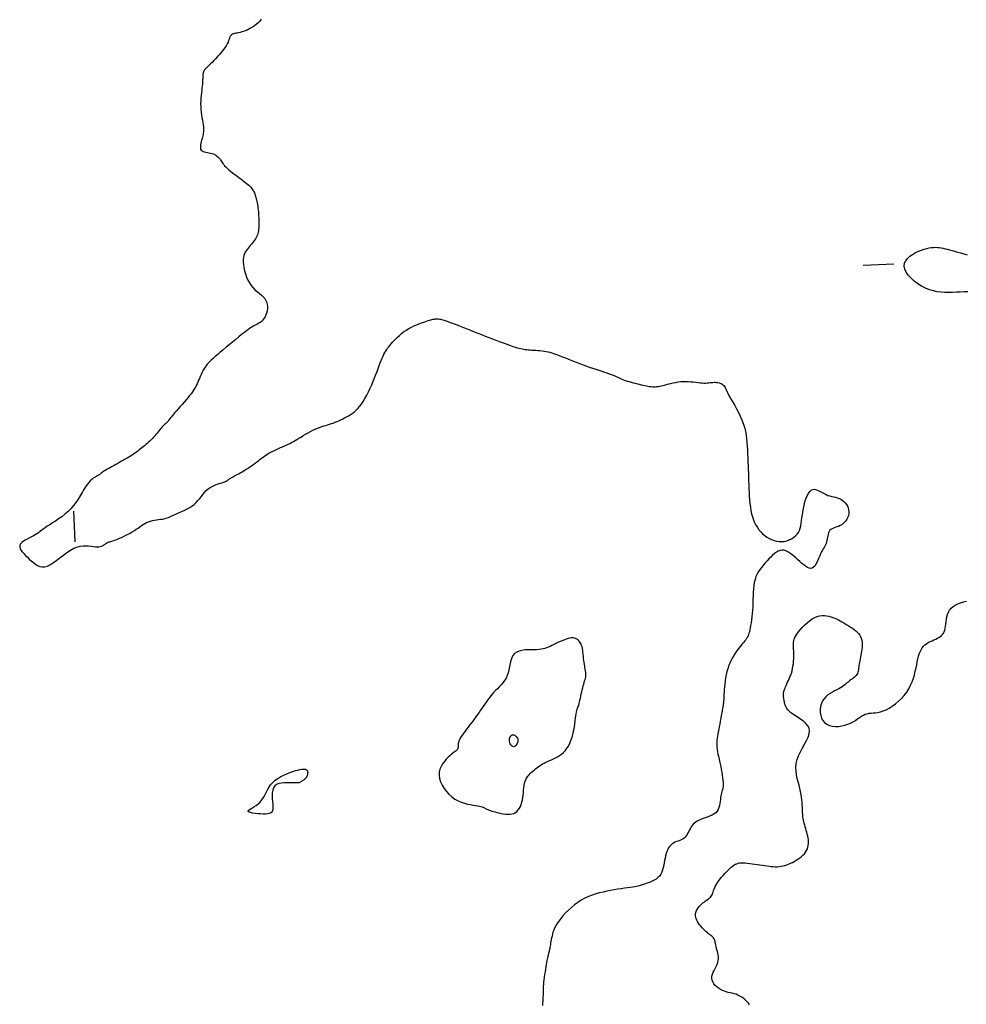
# Model space of a CAD drawing. Header units: millimetres. Extents: x 32690613 to 32693367, y 5343692 to 5344708.
# Tile 849 of 1009: x 32693043 to 32693074, y 5344337 to 5344369. Entities that reach past the tile are written whole.
import ezdxf

# ---------------------------------------------------------------- set-up
doc = ezdxf.new("R2010")
doc.units = ezdxf.units.MM
doc.header["$LTSCALE"] = 20
doc.layers.add('02-DGM_HL_491.50', color=72, linetype='Continuous')
doc.layers.add('02-DGM_HL_492.00', color=82, linetype='Continuous')

msp = doc.modelspace()

# ---------------------------------------------------------------- linework, layer by layer
at = {"layer": '02-DGM_HL_491.50', "elevation": 491.5, "flags": 128}
for points in [[(32693057.002, 5344345.448), (32693056.944, 5344345.395), (32693056.883, 5344345.332), (32693056.823, 5344345.262), (32693056.767, 5344345.184), (32693056.719, 5344345.099), (32693056.681, 5344345.008), (32693056.657, 5344344.911), (32693056.651, 5344344.809), (32693056.666, 5344344.703), (32693056.699, 5344344.595), (32693056.748, 5344344.488), (32693056.812, 5344344.383), (32693056.888, 5344344.283), (32693056.974, 5344344.19), (32693057.068, 5344344.107), (32693057.167, 5344344.036), (32693057.269, 5344343.978), (32693057.373, 5344343.933), (32693057.476, 5344343.899), (32693057.576, 5344343.873), (32693057.671, 5344343.854), (32693057.759, 5344343.84), (32693057.839, 5344343.829), (32693057.908, 5344343.819), (32693057.965, 5344343.809), (32693058.011, 5344343.797), (32693058.049, 5344343.786), (32693058.08, 5344343.773), (32693058.106, 5344343.76), (32693058.131, 5344343.747), (32693058.154, 5344343.733), (32693058.18, 5344343.72), (32693058.209, 5344343.705), (32693058.242, 5344343.691), (32693058.279, 5344343.676), (32693058.321, 5344343.661), (32693058.367, 5344343.646), (32693058.417, 5344343.63), (32693058.473, 5344343.615), (32693058.533, 5344343.598), (32693058.599, 5344343.582), (32693058.668, 5344343.567), (32693058.74, 5344343.554), (32693058.813, 5344343.545), (32693058.885, 5344343.54), (32693058.954, 5344343.542), (32693059.021, 5344343.552), (32693059.083, 5344343.57), (32693059.138, 5344343.598), (32693059.188, 5344343.635), (32693059.231, 5344343.681), (32693059.269, 5344343.734), (32693059.301, 5344343.794), (32693059.328, 5344343.86), (32693059.35, 5344343.931), (32693059.367, 5344344.006), (32693059.38, 5344344.084), (32693059.39, 5344344.164), (32693059.397, 5344344.244), (32693059.405, 5344344.324), (32693059.413, 5344344.403), (32693059.423, 5344344.479), (32693059.436, 5344344.55), (32693059.455, 5344344.617), (32693059.479, 5344344.677), (32693059.509, 5344344.732), (32693059.543, 5344344.781), (32693059.581, 5344344.827), (32693059.621, 5344344.868), (32693059.663, 5344344.907), (32693059.707, 5344344.944), (32693059.75, 5344344.98), (32693059.793, 5344345.015), (32693059.836, 5344345.049), (32693059.88, 5344345.082), (32693059.924, 5344345.115), (32693059.971, 5344345.146), (32693060.019, 5344345.177), (32693060.071, 5344345.206), (32693060.126, 5344345.234), (32693060.186, 5344345.261), (32693060.248, 5344345.287), (32693060.313, 5344345.314), (32693060.379, 5344345.343), (32693060.446, 5344345.374), (32693060.512, 5344345.41), (32693060.577, 5344345.45), (32693060.639, 5344345.496), (32693060.698, 5344345.549), (32693060.753, 5344345.608), (32693060.804, 5344345.674), (32693060.852, 5344345.745), (32693060.895, 5344345.823), (32693060.934, 5344345.906), (32693060.968, 5344345.994), (32693060.998, 5344346.087), (32693061.022, 5344346.184), (32693061.043, 5344346.284), (32693061.059, 5344346.384), (32693061.073, 5344346.483), (32693061.085, 5344346.577), (32693061.095, 5344346.665), (32693061.105, 5344346.744), (32693061.115, 5344346.813), (32693061.125, 5344346.87), (32693061.136, 5344346.917), (32693061.148, 5344346.957), (32693061.16, 5344346.992), (32693061.173, 5344347.025), (32693061.186, 5344347.059), (32693061.199, 5344347.097), (32693061.212, 5344347.141), (32693061.226, 5344347.193), (32693061.239, 5344347.252), (32693061.253, 5344347.317), (32693061.267, 5344347.385), (32693061.281, 5344347.456), (32693061.296, 5344347.526), (32693061.311, 5344347.595), (32693061.327, 5344347.661), (32693061.344, 5344347.721), (32693061.36, 5344347.778), (32693061.376, 5344347.83), (32693061.391, 5344347.88), (32693061.405, 5344347.927), (32693061.416, 5344347.974), (32693061.424, 5344348.019), (32693061.428, 5344348.065), (32693061.428, 5344348.111), (32693061.425, 5344348.159), (32693061.419, 5344348.208), (32693061.411, 5344348.259), (32693061.402, 5344348.312), (32693061.392, 5344348.367), (32693061.382, 5344348.424), (32693061.373, 5344348.485), (32693061.365, 5344348.549), (32693061.357, 5344348.614), (32693061.351, 5344348.681), (32693061.344, 5344348.747), (32693061.337, 5344348.812), (32693061.328, 5344348.874), (32693061.319, 5344348.933), (32693061.307, 5344348.987), (32693061.292, 5344349.035), (32693061.276, 5344349.077), (32693061.257, 5344349.114), (32693061.236, 5344349.147), (32693061.214, 5344349.175), (32693061.191, 5344349.2), (32693061.166, 5344349.221), (32693061.141, 5344349.239), (32693061.115, 5344349.255), (32693061.088, 5344349.267), (32693061.058, 5344349.277), (32693061.025, 5344349.282), (32693060.989, 5344349.284), (32693060.949, 5344349.281), (32693060.903, 5344349.273), (32693060.851, 5344349.26), (32693060.793, 5344349.241), (32693060.73, 5344349.217), (32693060.663, 5344349.19), (32693060.593, 5344349.16), (32693060.523, 5344349.129), (32693060.454, 5344349.097), (32693060.386, 5344349.065), (32693060.323, 5344349.035), (32693060.263, 5344349.007), (32693060.207, 5344348.982), (32693060.153, 5344348.959), (32693060.097, 5344348.94), (32693060.039, 5344348.924), (32693059.976, 5344348.911), (32693059.906, 5344348.902), (32693059.828, 5344348.897), (32693059.74, 5344348.895), (32693059.644, 5344348.895), (32693059.545, 5344348.893), (32693059.446, 5344348.888), (32693059.349, 5344348.876), (32693059.258, 5344348.854), (32693059.178, 5344348.821), (32693059.11, 5344348.773), (32693059.057, 5344348.709), (32693059.017, 5344348.631), (32693058.987, 5344348.543), (32693058.964, 5344348.446), (32693058.944, 5344348.346), (32693058.924, 5344348.245), (32693058.901, 5344348.147), (32693058.871, 5344348.054), (32693058.832, 5344347.969), (32693058.785, 5344347.892), (32693058.732, 5344347.821), (32693058.674, 5344347.754), (32693058.613, 5344347.691), (32693058.55, 5344347.628), (32693058.487, 5344347.566), (32693058.425, 5344347.503), (32693058.367, 5344347.436), (32693058.311, 5344347.368), (32693058.258, 5344347.297), (32693058.206, 5344347.224), (32693058.155, 5344347.151), (32693058.105, 5344347.076), (32693058.055, 5344347.002), (32693058.005, 5344346.928), (32693057.954, 5344346.855), (32693057.902, 5344346.783), (32693057.85, 5344346.711), (32693057.798, 5344346.641), (32693057.746, 5344346.572), (32693057.695, 5344346.504), (32693057.644, 5344346.438), (32693057.594, 5344346.372), (32693057.545, 5344346.309), (32693057.498, 5344346.247), (32693057.453, 5344346.187), (32693057.412, 5344346.129), (32693057.375, 5344346.073), (32693057.343, 5344346.021), (32693057.317, 5344345.971), (32693057.296, 5344345.925), (32693057.283, 5344345.882), (32693057.275, 5344345.842), (32693057.271, 5344345.806), (32693057.27, 5344345.772), (32693057.269, 5344345.742), (32693057.268, 5344345.714), (32693057.264, 5344345.689), (32693057.257, 5344345.667), (32693057.245, 5344345.647), (32693057.227, 5344345.627), (32693057.204, 5344345.607), (32693057.175, 5344345.585), (32693057.141, 5344345.56), (32693057.1, 5344345.53), (32693057.054, 5344345.493)], [(32693059.22, 5344345.952), (32693059.218, 5344345.915), (32693059.209, 5344345.878), (32693059.194, 5344345.842), (32693059.175, 5344345.809), (32693059.153, 5344345.781), (32693059.128, 5344345.759), (32693059.102, 5344345.744), (32693059.075, 5344345.738), (32693059.05, 5344345.742), (32693059.026, 5344345.755), (32693059.004, 5344345.775), (32693058.984, 5344345.802), (32693058.968, 5344345.833), (32693058.955, 5344345.868), (32693058.946, 5344345.904), (32693058.942, 5344345.941), (32693058.943, 5344345.977), (32693058.949, 5344346.011), (32693058.96, 5344346.042), (32693058.974, 5344346.069), (32693058.991, 5344346.092), (32693059.012, 5344346.11), (32693059.035, 5344346.122), (32693059.06, 5344346.126), (32693059.087, 5344346.124), (32693059.114, 5344346.114), (32693059.14, 5344346.098), (32693059.165, 5344346.077), (32693059.186, 5344346.051), (32693059.203, 5344346.021), (32693059.215, 5344345.987)], [(32693051.242, 5344343.796), (32693051.242, 5344343.731), (32693051.235, 5344343.678), (32693051.221, 5344343.636), (32693051.198, 5344343.603), (32693051.165, 5344343.579), (32693051.122, 5344343.563), (32693051.068, 5344343.553), (32693051.002, 5344343.548), (32693050.923, 5344343.547), (32693050.837, 5344343.55), (32693050.747, 5344343.556), (32693050.66, 5344343.566), (32693050.58, 5344343.578), (32693050.513, 5344343.593), (32693050.464, 5344343.611), (32693050.437, 5344343.631), (32693050.437, 5344343.653), (32693050.46, 5344343.678), (32693050.502, 5344343.706), (32693050.558, 5344343.74), (32693050.623, 5344343.778), (32693050.692, 5344343.824), (32693050.761, 5344343.876), (32693050.825, 5344343.937), (32693050.881, 5344344.006), (32693050.93, 5344344.082), (32693050.974, 5344344.163), (32693051.018, 5344344.247), (32693051.062, 5344344.332), (32693051.112, 5344344.417), (32693051.168, 5344344.498), (32693051.234, 5344344.575), (32693051.312, 5344344.646), (32693051.4, 5344344.709), (32693051.495, 5344344.766), (32693051.594, 5344344.817), (32693051.695, 5344344.862), (32693051.794, 5344344.9), (32693051.888, 5344344.933), (32693051.975, 5344344.96), (32693052.053, 5344344.981), (32693052.12, 5344344.997), (32693052.179, 5344345.007), (32693052.229, 5344345.012), (32693052.27, 5344345.011), (32693052.304, 5344345.004), (32693052.33, 5344344.992), (32693052.35, 5344344.975), (32693052.363, 5344344.952), (32693052.371, 5344344.925), (32693052.373, 5344344.895), (32693052.371, 5344344.863), (32693052.365, 5344344.83), (32693052.355, 5344344.798), (32693052.343, 5344344.768), (32693052.328, 5344344.741), (32693052.311, 5344344.718), (32693052.293, 5344344.698), (32693052.274, 5344344.681), (32693052.255, 5344344.666), (32693052.236, 5344344.654), (32693052.217, 5344344.642), (32693052.199, 5344344.631), (32693052.183, 5344344.621), (32693052.169, 5344344.609), (32693052.154, 5344344.598), (32693052.137, 5344344.587), (32693052.116, 5344344.578), (32693052.088, 5344344.569), (32693052.052, 5344344.563), (32693052.005, 5344344.56), (32693051.946, 5344344.559), (32693051.873, 5344344.562), (32693051.789, 5344344.566), (32693051.699, 5344344.568), (32693051.606, 5344344.566), (32693051.516, 5344344.556), (32693051.432, 5344344.538), (32693051.359, 5344344.507), (32693051.3, 5344344.461), (32693051.259, 5344344.399), (32693051.234, 5344344.323), (32693051.221, 5344344.237), (32693051.218, 5344344.146), (32693051.222, 5344344.052), (32693051.229, 5344343.96), (32693051.237, 5344343.873)]]:
    msp.add_lwpolyline(points, close=True, dxfattribs=at)
at = {"layer": '02-DGM_HL_492.00', "elevation": 492, "flags": 128}
for points in [[(32693050.863, 5344369.418), (32693050.813, 5344369.358), (32693050.758, 5344369.302), (32693050.699, 5344369.251), (32693050.639, 5344369.204), (32693050.578, 5344369.163), (32693050.517, 5344369.126), (32693050.457, 5344369.094), (32693050.398, 5344369.066), (32693050.339, 5344369.042), (32693050.282, 5344369.022), (32693050.227, 5344369.005), (32693050.175, 5344368.991), (32693050.124, 5344368.98), (32693050.077, 5344368.971), (32693050.033, 5344368.962), (32693049.992, 5344368.953), (32693049.955, 5344368.943), (32693049.923, 5344368.931), (32693049.895, 5344368.915), (32693049.873, 5344368.896), (32693049.855, 5344368.872), (32693049.841, 5344368.843), (32693049.828, 5344368.808), (32693049.815, 5344368.769), (32693049.799, 5344368.724), (32693049.78, 5344368.674), (32693049.753, 5344368.618), (32693049.719, 5344368.557), (32693049.675, 5344368.49), (32693049.623, 5344368.42), (32693049.565, 5344368.347), (32693049.503, 5344368.274), (32693049.44, 5344368.203), (32693049.377, 5344368.135), (32693049.317, 5344368.072), (32693049.262, 5344368.016), (32693049.213, 5344367.968), (32693049.171, 5344367.928), (32693049.134, 5344367.893), (32693049.103, 5344367.864), (32693049.076, 5344367.838), (32693049.054, 5344367.816), (32693049.035, 5344367.794), (32693049.018, 5344367.773), (32693049.005, 5344367.751), (32693048.993, 5344367.728), (32693048.984, 5344367.705), (32693048.976, 5344367.68), (32693048.97, 5344367.655), (32693048.965, 5344367.628), (32693048.962, 5344367.601), (32693048.96, 5344367.573), (32693048.958, 5344367.545), (32693048.957, 5344367.514), (32693048.956, 5344367.481), (32693048.954, 5344367.445), (32693048.952, 5344367.404), (32693048.949, 5344367.358), (32693048.945, 5344367.306), (32693048.939, 5344367.247), (32693048.931, 5344367.181), (32693048.922, 5344367.107), (32693048.913, 5344367.028), (32693048.904, 5344366.944), (32693048.896, 5344366.856), (32693048.891, 5344366.765), (32693048.889, 5344366.672), (32693048.89, 5344366.578), (32693048.896, 5344366.485), (32693048.905, 5344366.393), (32693048.917, 5344366.302), (32693048.931, 5344366.215), (32693048.944, 5344366.132), (32693048.957, 5344366.053), (32693048.969, 5344365.98), (32693048.977, 5344365.915), (32693048.982, 5344365.856), (32693048.983, 5344365.803), (32693048.981, 5344365.756), (32693048.976, 5344365.711), (32693048.968, 5344365.669), (32693048.958, 5344365.626), (32693048.947, 5344365.583), (32693048.933, 5344365.538), (32693048.919, 5344365.488), (32693048.905, 5344365.437), (32693048.893, 5344365.384), (32693048.884, 5344365.332), (32693048.88, 5344365.283), (32693048.881, 5344365.236), (32693048.889, 5344365.195), (32693048.906, 5344365.161), (32693048.933, 5344365.135), (32693048.968, 5344365.115), (32693049.01, 5344365.1), (32693049.057, 5344365.089), (32693049.107, 5344365.08), (32693049.158, 5344365.071), (32693049.209, 5344365.062), (32693049.258, 5344365.05), (32693049.304, 5344365.034), (32693049.346, 5344365.015), (32693049.384, 5344364.992), (32693049.42, 5344364.968), (32693049.452, 5344364.941), (32693049.481, 5344364.912), (32693049.507, 5344364.882), (32693049.53, 5344364.852), (32693049.551, 5344364.821), (32693049.571, 5344364.79), (32693049.591, 5344364.758), (32693049.613, 5344364.725), (32693049.639, 5344364.69), (32693049.669, 5344364.652), (32693049.705, 5344364.612), (32693049.75, 5344364.569), (32693049.803, 5344364.522), (32693049.863, 5344364.473), (32693049.928, 5344364.422), (32693049.997, 5344364.37), (32693050.067, 5344364.318), (32693050.137, 5344364.267), (32693050.204, 5344364.218), (32693050.266, 5344364.172), (32693050.321, 5344364.129), (32693050.371, 5344364.089), (32693050.415, 5344364.052), (32693050.454, 5344364.018), (32693050.488, 5344363.985), (32693050.518, 5344363.953), (32693050.545, 5344363.922), (32693050.568, 5344363.892), (32693050.589, 5344363.861), (32693050.608, 5344363.83), (32693050.624, 5344363.799), (32693050.639, 5344363.766), (32693050.652, 5344363.733), (32693050.665, 5344363.697), (32693050.676, 5344363.66), (32693050.687, 5344363.621), (32693050.698, 5344363.58), (32693050.709, 5344363.536), (32693050.719, 5344363.489), (32693050.729, 5344363.44), (32693050.738, 5344363.389), (32693050.747, 5344363.334), (32693050.755, 5344363.276), (32693050.762, 5344363.215), (32693050.768, 5344363.152), (32693050.773, 5344363.086), (32693050.777, 5344363.018), (32693050.78, 5344362.951), (32693050.782, 5344362.883), (32693050.783, 5344362.818), (32693050.783, 5344362.754), (32693050.782, 5344362.694), (32693050.779, 5344362.637), (32693050.775, 5344362.584), (32693050.769, 5344362.534), (32693050.761, 5344362.487), (32693050.75, 5344362.442), (32693050.736, 5344362.398), (32693050.718, 5344362.355), (32693050.697, 5344362.312), (32693050.672, 5344362.27), (32693050.643, 5344362.227), (32693050.611, 5344362.184), (32693050.577, 5344362.141), (32693050.542, 5344362.098), (32693050.506, 5344362.055), (32693050.47, 5344362.011), (32693050.435, 5344361.968), (32693050.401, 5344361.925), (32693050.369, 5344361.881), (32693050.34, 5344361.834), (32693050.315, 5344361.783), (32693050.295, 5344361.727), (32693050.281, 5344361.665), (32693050.273, 5344361.596), (32693050.272, 5344361.517), (32693050.279, 5344361.429), (32693050.295, 5344361.334), (32693050.318, 5344361.234), (32693050.348, 5344361.131), (32693050.385, 5344361.029), (32693050.43, 5344360.929), (32693050.481, 5344360.835), (32693050.538, 5344360.749), (32693050.601, 5344360.673), (32693050.668, 5344360.606), (32693050.737, 5344360.545), (32693050.804, 5344360.489), (32693050.868, 5344360.435), (32693050.926, 5344360.381), (32693050.976, 5344360.326), (32693051.016, 5344360.268), (32693051.043, 5344360.204), (32693051.059, 5344360.136), (32693051.065, 5344360.066), (32693051.062, 5344359.995), (32693051.05, 5344359.924), (32693051.033, 5344359.857), (32693051.01, 5344359.793), (32693050.984, 5344359.736), (32693050.954, 5344359.685), (32693050.923, 5344359.641), (32693050.89, 5344359.604), (32693050.856, 5344359.572), (32693050.821, 5344359.545), (32693050.788, 5344359.522), (32693050.754, 5344359.503), (32693050.723, 5344359.486), (32693050.693, 5344359.472), (32693050.663, 5344359.458), (32693050.632, 5344359.443), (32693050.597, 5344359.425), (32693050.558, 5344359.402), (32693050.511, 5344359.372), (32693050.455, 5344359.334), (32693050.39, 5344359.286), (32693050.312, 5344359.227), (32693050.224, 5344359.157), (32693050.129, 5344359.08), (32693050.029, 5344358.998), (32693049.925, 5344358.912), (32693049.821, 5344358.826), (32693049.719, 5344358.741), (32693049.621, 5344358.659), (32693049.529, 5344358.583), (32693049.444, 5344358.511), (32693049.364, 5344358.443), (32693049.291, 5344358.378), (32693049.223, 5344358.314), (32693049.162, 5344358.252), (32693049.106, 5344358.189), (32693049.056, 5344358.126), (32693049.011, 5344358.061), (32693048.971, 5344357.994), (32693048.935, 5344357.927), (32693048.902, 5344357.86), (32693048.873, 5344357.794), (32693048.846, 5344357.729), (32693048.82, 5344357.667), (32693048.795, 5344357.607), (32693048.77, 5344357.552), (32693048.745, 5344357.498), (32693048.718, 5344357.446), (32693048.689, 5344357.395), (32693048.657, 5344357.342), (32693048.62, 5344357.288), (32693048.578, 5344357.23), (32693048.529, 5344357.168), (32693048.474, 5344357.101), (32693048.414, 5344357.03), (32693048.351, 5344356.957), (32693048.286, 5344356.883), (32693048.222, 5344356.811), (32693048.16, 5344356.741), (32693048.102, 5344356.675), (32693048.051, 5344356.616), (32693048.007, 5344356.563), (32693047.969, 5344356.518), (32693047.938, 5344356.478), (32693047.911, 5344356.443), (32693047.888, 5344356.413), (32693047.867, 5344356.386), (32693047.847, 5344356.362), (32693047.828, 5344356.34), (32693047.807, 5344356.319), (32693047.786, 5344356.298), (32693047.763, 5344356.277), (32693047.739, 5344356.255), (32693047.714, 5344356.232), (32693047.688, 5344356.206), (32693047.661, 5344356.178), (32693047.632, 5344356.147), (32693047.602, 5344356.111), (32693047.571, 5344356.073), (32693047.539, 5344356.032), (32693047.506, 5344355.989), (32693047.471, 5344355.945), (32693047.435, 5344355.9), (32693047.397, 5344355.856), (32693047.358, 5344355.812), (32693047.317, 5344355.769), (32693047.275, 5344355.728), (32693047.232, 5344355.688), (32693047.188, 5344355.649), (32693047.144, 5344355.611), (32693047.1, 5344355.574), (32693047.056, 5344355.538), (32693047.012, 5344355.502), (32693046.969, 5344355.468), (32693046.927, 5344355.433), (32693046.884, 5344355.399), (32693046.84, 5344355.365), (32693046.796, 5344355.332), (32693046.751, 5344355.299), (32693046.703, 5344355.266), (32693046.654, 5344355.232), (32693046.601, 5344355.199), (32693046.547, 5344355.166), (32693046.491, 5344355.132), (32693046.433, 5344355.099), (32693046.374, 5344355.065), (32693046.313, 5344355.031), (32693046.253, 5344354.998), (32693046.191, 5344354.964), (32693046.13, 5344354.93), (32693046.07, 5344354.897), (32693046.011, 5344354.864), (32693045.954, 5344354.832), (32693045.9, 5344354.801), (32693045.85, 5344354.772), (32693045.804, 5344354.744), (32693045.763, 5344354.718), (32693045.728, 5344354.694), (32693045.697, 5344354.672), (32693045.669, 5344354.652), (32693045.644, 5344354.633), (32693045.62, 5344354.614), (32693045.595, 5344354.597), (32693045.569, 5344354.58), (32693045.54, 5344354.563), (32693045.507, 5344354.546), (32693045.471, 5344354.527), (32693045.432, 5344354.504), (32693045.39, 5344354.477), (32693045.344, 5344354.442), (32693045.297, 5344354.398), (32693045.248, 5344354.345), (32693045.197, 5344354.279), (32693045.144, 5344354.2), (32693045.089, 5344354.11), (32693045.031, 5344354.012), (32693044.969, 5344353.908), (32693044.902, 5344353.8), (32693044.83, 5344353.693), (32693044.751, 5344353.587), (32693044.665, 5344353.487), (32693044.571, 5344353.393), (32693044.472, 5344353.306), (32693044.369, 5344353.227), (32693044.266, 5344353.153), (32693044.164, 5344353.086), (32693044.067, 5344353.024), (32693043.976, 5344352.967), (32693043.895, 5344352.915), (32693043.824, 5344352.867), (32693043.762, 5344352.823), (32693043.707, 5344352.782), (32693043.656, 5344352.744), (32693043.608, 5344352.707), (32693043.558, 5344352.673), (32693043.506, 5344352.639), (32693043.448, 5344352.605), (32693043.384, 5344352.571), (32693043.315, 5344352.537), (32693043.245, 5344352.501), (32693043.177, 5344352.464), (32693043.116, 5344352.426), (32693043.064, 5344352.385), (32693043.025, 5344352.342), (32693043.001, 5344352.296), (32693042.997, 5344352.247), (32693043.01, 5344352.195), (32693043.038, 5344352.141), (32693043.077, 5344352.085), (32693043.127, 5344352.027), (32693043.184, 5344351.969), (32693043.246, 5344351.909), (32693043.311, 5344351.849), (32693043.376, 5344351.79), (32693043.442, 5344351.733), (32693043.509, 5344351.683), (32693043.58, 5344351.641), (32693043.653, 5344351.611), (32693043.731, 5344351.596), (32693043.814, 5344351.599), (32693043.903, 5344351.622), (32693043.999, 5344351.668), (32693044.1, 5344351.732), (32693044.206, 5344351.809), (32693044.315, 5344351.894), (32693044.426, 5344351.98), (32693044.537, 5344352.063), (32693044.648, 5344352.138), (32693044.757, 5344352.198), (32693044.862, 5344352.239), (32693044.964, 5344352.265), (32693045.062, 5344352.277), (32693045.155, 5344352.279), (32693045.242, 5344352.274), (32693045.323, 5344352.265), (32693045.397, 5344352.255), (32693045.464, 5344352.248), (32693045.522, 5344352.247), (32693045.574, 5344352.25), (32693045.618, 5344352.257), (32693045.657, 5344352.267), (32693045.69, 5344352.279), (32693045.718, 5344352.293), (32693045.741, 5344352.307), (32693045.761, 5344352.321), (32693045.778, 5344352.333), (32693045.793, 5344352.344), (32693045.807, 5344352.355), (32693045.82, 5344352.364), (32693045.833, 5344352.373), (32693045.847, 5344352.381), (32693045.863, 5344352.389), (32693045.882, 5344352.396), (32693045.904, 5344352.404), (32693045.931, 5344352.413), (32693045.961, 5344352.422), (32693045.996, 5344352.433), (32693046.035, 5344352.446), (32693046.08, 5344352.461), (32693046.13, 5344352.479), (32693046.185, 5344352.501), (32693046.246, 5344352.526), (32693046.312, 5344352.555), (32693046.381, 5344352.587), (32693046.452, 5344352.621), (32693046.524, 5344352.658), (32693046.595, 5344352.696), (32693046.664, 5344352.736), (32693046.73, 5344352.776), (32693046.792, 5344352.818), (32693046.851, 5344352.859), (32693046.907, 5344352.899), (32693046.962, 5344352.937), (32693047.017, 5344352.974), (32693047.072, 5344353.007), (32693047.13, 5344353.037), (32693047.19, 5344353.062), (32693047.253, 5344353.083), (32693047.319, 5344353.099), (32693047.386, 5344353.113), (32693047.453, 5344353.124), (32693047.52, 5344353.133), (32693047.584, 5344353.142), (32693047.644, 5344353.151), (32693047.7, 5344353.161), (32693047.75, 5344353.174), (32693047.796, 5344353.188), (32693047.84, 5344353.204), (32693047.883, 5344353.222), (32693047.927, 5344353.242), (32693047.974, 5344353.264), (32693048.025, 5344353.288), (32693048.083, 5344353.314), (32693048.148, 5344353.341), (32693048.219, 5344353.371), (32693048.296, 5344353.403), (32693048.374, 5344353.439), (32693048.454, 5344353.479), (32693048.532, 5344353.524), (32693048.607, 5344353.573), (32693048.678, 5344353.628), (32693048.743, 5344353.688), (32693048.802, 5344353.753), (32693048.858, 5344353.82), (32693048.912, 5344353.888), (32693048.964, 5344353.955), (32693049.017, 5344354.019), (32693049.072, 5344354.079), (32693049.131, 5344354.132), (32693049.194, 5344354.177), (32693049.26, 5344354.215), (32693049.327, 5344354.247), (32693049.395, 5344354.274), (32693049.46, 5344354.297), (32693049.523, 5344354.317), (32693049.58, 5344354.334), (32693049.632, 5344354.351), (32693049.675, 5344354.367), (32693049.712, 5344354.384), (32693049.744, 5344354.4), (32693049.771, 5344354.416), (32693049.796, 5344354.433), (32693049.819, 5344354.449), (32693049.843, 5344354.466), (32693049.868, 5344354.482), (32693049.895, 5344354.499), (32693049.926, 5344354.516), (32693049.96, 5344354.535), (32693049.996, 5344354.554), (32693050.037, 5344354.575), (32693050.081, 5344354.599), (32693050.128, 5344354.625), (32693050.18, 5344354.654), (32693050.235, 5344354.687), (32693050.294, 5344354.722), (32693050.354, 5344354.76), (32693050.417, 5344354.799), (32693050.479, 5344354.84), (32693050.541, 5344354.882), (32693050.602, 5344354.925), (32693050.66, 5344354.967), (32693050.715, 5344355.009), (32693050.769, 5344355.05), (32693050.82, 5344355.09), (32693050.872, 5344355.13), (32693050.924, 5344355.169), (32693050.977, 5344355.207), (32693051.033, 5344355.245), (32693051.092, 5344355.281), (32693051.155, 5344355.317), (32693051.221, 5344355.352), (32693051.289, 5344355.386), (32693051.358, 5344355.418), (32693051.426, 5344355.449), (32693051.492, 5344355.479), (32693051.556, 5344355.506), (32693051.615, 5344355.532), (32693051.669, 5344355.556), (32693051.719, 5344355.579), (32693051.767, 5344355.602), (32693051.814, 5344355.625), (32693051.862, 5344355.65), (32693051.911, 5344355.677), (32693051.965, 5344355.707), (32693052.023, 5344355.741), (32693052.087, 5344355.779), (32693052.156, 5344355.821), (32693052.23, 5344355.866), (32693052.306, 5344355.911), (32693052.385, 5344355.956), (32693052.463, 5344356), (32693052.541, 5344356.04), (32693052.617, 5344356.077), (32693052.69, 5344356.109), (32693052.761, 5344356.136), (32693052.829, 5344356.159), (32693052.895, 5344356.181), (32693052.959, 5344356.2), (32693053.022, 5344356.218), (32693053.084, 5344356.237), (32693053.146, 5344356.256), (32693053.208, 5344356.277), (32693053.27, 5344356.3), (32693053.331, 5344356.324), (32693053.393, 5344356.351), (32693053.454, 5344356.379), (32693053.516, 5344356.408), (32693053.577, 5344356.44), (32693053.638, 5344356.473), (32693053.699, 5344356.507), (32693053.76, 5344356.545), (32693053.821, 5344356.586), (32693053.882, 5344356.632), (32693053.943, 5344356.685), (32693054.003, 5344356.745), (32693054.063, 5344356.813), (32693054.122, 5344356.892), (32693054.181, 5344356.981), (32693054.239, 5344357.078), (32693054.296, 5344357.183), (32693054.352, 5344357.293), (32693054.406, 5344357.407), (32693054.457, 5344357.521), (32693054.506, 5344357.635), (32693054.551, 5344357.747), (32693054.594, 5344357.855), (32693054.633, 5344357.957), (32693054.67, 5344358.055), (32693054.704, 5344358.147), (32693054.737, 5344358.234), (32693054.768, 5344358.314), (32693054.798, 5344358.388), (32693054.827, 5344358.455), (32693054.855, 5344358.516), (32693054.884, 5344358.57), (32693054.914, 5344358.62), (32693054.945, 5344358.668), (32693054.977, 5344358.713), (32693055.012, 5344358.758), (32693055.05, 5344358.804), (32693055.092, 5344358.852), (32693055.137, 5344358.904), (32693055.187, 5344358.959), (32693055.241, 5344359.015), (32693055.299, 5344359.072), (32693055.361, 5344359.13), (32693055.427, 5344359.186), (32693055.497, 5344359.24), (32693055.571, 5344359.292), (32693055.649, 5344359.34), (32693055.73, 5344359.384), (32693055.812, 5344359.425), (32693055.893, 5344359.462), (32693055.973, 5344359.495), (32693056.049, 5344359.525), (32693056.12, 5344359.552), (32693056.186, 5344359.574), (32693056.244, 5344359.594), (32693056.295, 5344359.61), (32693056.34, 5344359.624), (32693056.38, 5344359.635), (32693056.416, 5344359.644), (32693056.449, 5344359.652), (32693056.479, 5344359.657), (32693056.508, 5344359.662), (32693056.535, 5344359.666), (32693056.564, 5344359.668), (32693056.594, 5344359.669), (32693056.627, 5344359.667), (32693056.665, 5344359.662), (32693056.708, 5344359.653), (32693056.759, 5344359.64), (32693056.818, 5344359.623), (32693056.886, 5344359.601), (32693056.962, 5344359.574), (32693057.047, 5344359.543), (32693057.139, 5344359.508), (32693057.237, 5344359.47), (32693057.341, 5344359.429), (32693057.45, 5344359.386), (32693057.563, 5344359.341), (32693057.678, 5344359.295), (32693057.796, 5344359.248), (32693057.916, 5344359.201), (32693058.035, 5344359.153), (32693058.154, 5344359.107), (32693058.271, 5344359.061), (32693058.386, 5344359.016), (32693058.497, 5344358.974), (32693058.603, 5344358.934), (32693058.705, 5344358.896), (32693058.801, 5344358.861), (32693058.892, 5344358.828), (32693058.978, 5344358.799), (32693059.057, 5344358.772), (32693059.131, 5344358.749), (32693059.197, 5344358.729), (32693059.257, 5344358.712), (32693059.312, 5344358.698), (32693059.363, 5344358.687), (32693059.412, 5344358.678), (32693059.459, 5344358.671), (32693059.508, 5344358.666), (32693059.558, 5344358.661), (32693059.612, 5344358.657), (32693059.671, 5344358.653), (32693059.734, 5344358.649), (32693059.8, 5344358.644), (32693059.868, 5344358.639), (32693059.937, 5344358.633), (32693060.005, 5344358.626), (32693060.072, 5344358.617), (32693060.137, 5344358.607), (32693060.198, 5344358.594), (32693060.258, 5344358.58), (32693060.317, 5344358.562), (32693060.378, 5344358.542), (32693060.442, 5344358.52), (32693060.511, 5344358.493), (32693060.586, 5344358.464), (32693060.67, 5344358.431), (32693060.762, 5344358.394), (32693060.863, 5344358.354), (32693060.97, 5344358.312), (32693061.081, 5344358.268), (32693061.196, 5344358.225), (32693061.311, 5344358.181), (32693061.426, 5344358.138), (32693061.539, 5344358.098), (32693061.648, 5344358.06), (32693061.752, 5344358.025), (32693061.852, 5344357.993), (32693061.946, 5344357.962), (32693062.034, 5344357.933), (32693062.115, 5344357.906), (32693062.19, 5344357.88), (32693062.257, 5344357.855), (32693062.317, 5344357.831), (32693062.371, 5344357.808), (32693062.42, 5344357.786), (32693062.466, 5344357.764), (32693062.511, 5344357.743), (32693062.557, 5344357.722), (32693062.605, 5344357.702), (32693062.656, 5344357.682), (32693062.713, 5344357.662), (32693062.774, 5344357.643), (32693062.838, 5344357.624), (32693062.904, 5344357.606), (32693062.972, 5344357.588), (32693063.039, 5344357.571), (32693063.106, 5344357.554), (32693063.171, 5344357.538), (32693063.232, 5344357.523), (32693063.291, 5344357.509), (32693063.347, 5344357.497), (32693063.401, 5344357.485), (32693063.452, 5344357.476), (32693063.502, 5344357.468), (32693063.55, 5344357.462), (32693063.596, 5344357.458), (32693063.642, 5344357.457), (32693063.687, 5344357.458), (32693063.732, 5344357.462), (32693063.779, 5344357.468), (32693063.828, 5344357.476), (32693063.88, 5344357.487), (32693063.935, 5344357.499), (32693063.994, 5344357.514), (32693064.059, 5344357.531), (32693064.128, 5344357.549), (32693064.2, 5344357.567), (32693064.277, 5344357.584), (32693064.355, 5344357.6), (32693064.436, 5344357.614), (32693064.518, 5344357.624), (32693064.601, 5344357.629), (32693064.685, 5344357.63), (32693064.767, 5344357.627), (32693064.849, 5344357.621), (32693064.929, 5344357.612), (32693065.006, 5344357.603), (32693065.08, 5344357.594), (32693065.15, 5344357.586), (32693065.215, 5344357.581), (32693065.275, 5344357.579), (32693065.33, 5344357.579), (32693065.382, 5344357.582), (32693065.43, 5344357.586), (32693065.476, 5344357.591), (32693065.519, 5344357.595), (32693065.562, 5344357.599), (32693065.603, 5344357.602), (32693065.645, 5344357.602), (32693065.686, 5344357.6), (32693065.726, 5344357.596), (32693065.765, 5344357.589), (32693065.802, 5344357.578), (32693065.836, 5344357.564), (32693065.867, 5344357.546), (32693065.895, 5344357.524), (32693065.92, 5344357.498), (32693065.941, 5344357.467), (32693065.962, 5344357.429), (32693065.984, 5344357.386), (32693066.008, 5344357.335), (32693066.036, 5344357.276), (32693066.07, 5344357.209), (32693066.111, 5344357.132), (32693066.16, 5344357.046), (32693066.215, 5344356.95), (32693066.275, 5344356.847), (32693066.336, 5344356.738), (32693066.397, 5344356.623), (32693066.456, 5344356.505), (32693066.51, 5344356.383), (32693066.556, 5344356.26), (32693066.594, 5344356.137), (32693066.624, 5344356.013), (32693066.647, 5344355.888), (32693066.663, 5344355.764), (32693066.675, 5344355.639), (32693066.684, 5344355.515), (32693066.69, 5344355.39), (32693066.695, 5344355.265), (32693066.7, 5344355.14), (32693066.705, 5344355.015), (32693066.71, 5344354.89), (32693066.715, 5344354.765), (32693066.72, 5344354.64), (32693066.725, 5344354.515), (32693066.729, 5344354.39), (32693066.734, 5344354.266), (32693066.739, 5344354.141), (32693066.745, 5344354.017), (32693066.752, 5344353.894), (32693066.761, 5344353.773), (32693066.772, 5344353.655), (32693066.786, 5344353.54), (32693066.804, 5344353.43), (32693066.827, 5344353.324), (32693066.854, 5344353.223), (32693066.886, 5344353.128), (32693066.924, 5344353.039), (32693066.966, 5344352.954), (32693067.014, 5344352.875), (32693067.066, 5344352.802), (32693067.123, 5344352.734), (32693067.186, 5344352.671), (32693067.253, 5344352.614), (32693067.325, 5344352.562), (32693067.4, 5344352.518), (32693067.478, 5344352.481), (32693067.559, 5344352.451), (32693067.641, 5344352.431), (32693067.724, 5344352.419), (32693067.807, 5344352.417), (32693067.89, 5344352.425), (32693067.971, 5344352.444), (32693068.05, 5344352.471), (32693068.124, 5344352.506), (32693068.192, 5344352.549), (32693068.254, 5344352.599), (32693068.307, 5344352.655), (32693068.352, 5344352.716), (32693068.386, 5344352.783), (32693068.411, 5344352.854), (32693068.43, 5344352.931), (32693068.444, 5344353.012), (32693068.456, 5344353.098), (32693068.466, 5344353.19), (32693068.478, 5344353.287), (32693068.492, 5344353.389), (32693068.511, 5344353.496), (32693068.535, 5344353.605), (32693068.564, 5344353.712), (32693068.597, 5344353.814), (32693068.635, 5344353.906), (32693068.676, 5344353.987), (32693068.721, 5344354.051), (32693068.77, 5344354.095), (32693068.823, 5344354.117), (32693068.878, 5344354.12), (32693068.936, 5344354.107), (32693068.997, 5344354.083), (32693069.058, 5344354.051), (32693069.121, 5344354.015), (32693069.185, 5344353.979), (32693069.249, 5344353.947), (32693069.312, 5344353.922), (32693069.375, 5344353.902), (32693069.437, 5344353.887), (32693069.498, 5344353.873), (32693069.558, 5344353.86), (32693069.616, 5344353.844), (32693069.673, 5344353.824), (32693069.727, 5344353.799), (32693069.779, 5344353.766), (32693069.828, 5344353.726), (32693069.872, 5344353.68), (32693069.911, 5344353.629), (32693069.944, 5344353.573), (32693069.969, 5344353.515), (32693069.986, 5344353.454), (32693069.993, 5344353.392), (32693069.991, 5344353.33), (32693069.978, 5344353.268), (32693069.958, 5344353.208), (32693069.93, 5344353.15), (32693069.895, 5344353.096), (32693069.854, 5344353.047), (32693069.809, 5344353.003), (32693069.76, 5344352.966), (32693069.708, 5344352.936), (32693069.654, 5344352.912), (32693069.6, 5344352.892), (32693069.548, 5344352.874), (32693069.498, 5344352.856), (32693069.452, 5344352.837), (32693069.411, 5344352.813), (32693069.378, 5344352.784), (32693069.351, 5344352.748), (32693069.332, 5344352.706), (32693069.317, 5344352.66), (32693069.306, 5344352.609), (32693069.297, 5344352.558), (32693069.289, 5344352.505), (32693069.279, 5344352.454), (32693069.267, 5344352.405), (32693069.252, 5344352.359), (32693069.232, 5344352.315), (32693069.21, 5344352.273), (32693069.185, 5344352.229), (32693069.159, 5344352.184), (32693069.131, 5344352.136), (32693069.103, 5344352.082), (32693069.074, 5344352.022), (32693069.045, 5344351.955), (32693069.016, 5344351.883), (32693068.986, 5344351.811), (32693068.954, 5344351.741), (32693068.921, 5344351.677), (32693068.884, 5344351.622), (32693068.844, 5344351.579), (32693068.8, 5344351.552), (32693068.752, 5344351.544), (32693068.699, 5344351.553), (32693068.643, 5344351.576), (32693068.584, 5344351.612), (32693068.523, 5344351.657), (32693068.46, 5344351.709), (32693068.396, 5344351.766), (32693068.331, 5344351.826), (32693068.266, 5344351.886), (32693068.201, 5344351.943), (32693068.136, 5344351.997), (32693068.072, 5344352.045), (32693068.008, 5344352.085), (32693067.944, 5344352.116), (32693067.881, 5344352.135), (32693067.818, 5344352.14), (32693067.756, 5344352.13), (32693067.694, 5344352.106), (32693067.633, 5344352.071), (32693067.572, 5344352.026), (32693067.512, 5344351.973), (32693067.452, 5344351.914), (32693067.392, 5344351.852), (32693067.332, 5344351.787), (32693067.272, 5344351.722), (32693067.213, 5344351.656), (32693067.156, 5344351.588), (32693067.102, 5344351.517), (32693067.053, 5344351.443), (32693067.008, 5344351.364), (32693066.969, 5344351.279), (32693066.938, 5344351.188), (32693066.914, 5344351.089), (32693066.897, 5344350.985), (32693066.886, 5344350.875), (32693066.878, 5344350.762), (32693066.873, 5344350.646), (32693066.87, 5344350.528), (32693066.866, 5344350.411), (32693066.862, 5344350.295), (32693066.854, 5344350.182), (32693066.845, 5344350.072), (32693066.834, 5344349.966), (32693066.821, 5344349.866), (32693066.808, 5344349.773), (32693066.794, 5344349.687), (32693066.78, 5344349.609), (32693066.766, 5344349.541), (32693066.753, 5344349.483), (32693066.741, 5344349.433), (32693066.728, 5344349.391), (32693066.713, 5344349.354), (32693066.697, 5344349.32), (32693066.679, 5344349.288), (32693066.658, 5344349.257), (32693066.633, 5344349.223), (32693066.603, 5344349.186), (32693066.57, 5344349.146), (32693066.533, 5344349.102), (32693066.494, 5344349.055), (32693066.453, 5344349.004), (32693066.41, 5344348.949), (32693066.366, 5344348.891), (32693066.321, 5344348.829), (32693066.277, 5344348.762), (32693066.234, 5344348.692), (32693066.191, 5344348.618), (32693066.151, 5344348.54), (32693066.113, 5344348.457), (32693066.078, 5344348.371), (32693066.047, 5344348.28), (32693066.019, 5344348.185), (32693065.996, 5344348.086), (32693065.978, 5344347.985), (32693065.963, 5344347.884), (32693065.951, 5344347.785), (32693065.942, 5344347.69), (32693065.935, 5344347.602), (32693065.93, 5344347.522), (32693065.927, 5344347.453), (32693065.924, 5344347.397), (32693065.921, 5344347.352), (32693065.92, 5344347.316), (32693065.919, 5344347.289), (32693065.918, 5344347.267), (32693065.917, 5344347.25), (32693065.916, 5344347.237), (32693065.915, 5344347.224), (32693065.914, 5344347.211), (32693065.912, 5344347.197), (32693065.91, 5344347.178), (32693065.906, 5344347.156), (32693065.902, 5344347.126), (32693065.896, 5344347.089), (32693065.888, 5344347.043), (32693065.878, 5344346.986), (32693065.866, 5344346.917), (32693065.852, 5344346.839), (32693065.837, 5344346.753), (32693065.821, 5344346.662), (32693065.804, 5344346.569), (32693065.787, 5344346.476), (32693065.771, 5344346.386), (32693065.755, 5344346.301), (32693065.739, 5344346.222), (32693065.726, 5344346.15), (32693065.714, 5344346.083), (32693065.704, 5344346.019), (32693065.697, 5344345.958), (32693065.692, 5344345.898), (32693065.69, 5344345.839), (32693065.692, 5344345.777), (32693065.697, 5344345.713), (32693065.706, 5344345.647), (32693065.718, 5344345.578), (32693065.732, 5344345.505), (32693065.747, 5344345.429), (32693065.765, 5344345.35), (32693065.783, 5344345.268), (32693065.801, 5344345.181), (32693065.82, 5344345.092), (32693065.838, 5344345), (32693065.855, 5344344.907), (32693065.87, 5344344.817), (32693065.883, 5344344.729), (32693065.893, 5344344.647), (32693065.899, 5344344.571), (32693065.901, 5344344.503), (32693065.898, 5344344.446), (32693065.891, 5344344.396), (32693065.881, 5344344.352), (32693065.87, 5344344.311), (32693065.857, 5344344.272), (32693065.845, 5344344.231), (32693065.833, 5344344.188), (32693065.823, 5344344.139), (32693065.816, 5344344.083), (32693065.81, 5344344.021), (32693065.804, 5344343.956), (32693065.795, 5344343.888), (32693065.782, 5344343.821), (32693065.764, 5344343.756), (32693065.739, 5344343.695), (32693065.704, 5344343.639), (32693065.659, 5344343.592), (32693065.606, 5344343.551), (32693065.546, 5344343.515), (32693065.481, 5344343.485), (32693065.413, 5344343.458), (32693065.345, 5344343.433), (32693065.277, 5344343.41), (32693065.213, 5344343.387), (32693065.154, 5344343.363), (32693065.1, 5344343.338), (32693065.051, 5344343.311), (32693065.006, 5344343.282), (32693064.964, 5344343.25), (32693064.927, 5344343.215), (32693064.893, 5344343.177), (32693064.862, 5344343.134), (32693064.834, 5344343.087), (32693064.807, 5344343.037), (32693064.781, 5344342.985), (32693064.755, 5344342.934), (32693064.728, 5344342.884), (32693064.698, 5344342.837), (32693064.664, 5344342.794), (32693064.626, 5344342.758), (32693064.583, 5344342.728), (32693064.536, 5344342.705), (32693064.486, 5344342.685), (32693064.434, 5344342.667), (32693064.382, 5344342.649), (32693064.33, 5344342.629), (32693064.281, 5344342.605), (32693064.235, 5344342.576), (32693064.194, 5344342.539), (32693064.156, 5344342.495), (32693064.123, 5344342.445), (32693064.094, 5344342.389), (32693064.068, 5344342.327), (32693064.045, 5344342.261), (32693064.025, 5344342.191), (32693064.008, 5344342.117), (32693063.994, 5344342.04), (32693063.979, 5344341.961), (32693063.965, 5344341.882), (32693063.948, 5344341.804), (32693063.927, 5344341.728), (32693063.901, 5344341.657), (32693063.867, 5344341.59), (32693063.826, 5344341.53), (32693063.775, 5344341.477), (32693063.716, 5344341.431), (32693063.652, 5344341.392), (32693063.586, 5344341.359), (32693063.519, 5344341.331), (32693063.455, 5344341.307), (32693063.395, 5344341.287), (32693063.343, 5344341.269), (32693063.299, 5344341.255), (32693063.263, 5344341.242), (32693063.23, 5344341.231), (32693063.198, 5344341.221), (32693063.164, 5344341.211), (32693063.126, 5344341.202), (32693063.08, 5344341.193), (32693063.024, 5344341.183), (32693062.956, 5344341.172), (32693062.876, 5344341.16), (32693062.785, 5344341.147), (32693062.686, 5344341.133), (32693062.58, 5344341.117), (32693062.468, 5344341.099), (32693062.352, 5344341.08), (32693062.234, 5344341.059), (32693062.114, 5344341.036), (32693061.993, 5344341.01), (32693061.872, 5344340.98), (32693061.752, 5344340.946), (32693061.632, 5344340.906), (32693061.514, 5344340.859), (32693061.397, 5344340.805), (32693061.282, 5344340.742), (32693061.17, 5344340.671), (32693061.061, 5344340.592), (32693060.958, 5344340.508), (32693060.86, 5344340.419), (32693060.769, 5344340.329), (32693060.685, 5344340.238), (32693060.611, 5344340.149), (32693060.546, 5344340.063), (32693060.492, 5344339.982), (32693060.448, 5344339.905), (32693060.412, 5344339.833), (32693060.383, 5344339.765), (32693060.36, 5344339.699), (32693060.342, 5344339.636), (32693060.328, 5344339.576), (32693060.315, 5344339.518), (32693060.304, 5344339.461), (32693060.293, 5344339.405), (32693060.283, 5344339.352), (32693060.274, 5344339.302), (32693060.266, 5344339.255), (32693060.259, 5344339.212), (32693060.252, 5344339.174), (32693060.246, 5344339.14), (32693060.24, 5344339.111), (32693060.236, 5344339.086), (32693060.231, 5344339.065), (32693060.227, 5344339.047), (32693060.223, 5344339.031), (32693060.219, 5344339.015), (32693060.215, 5344339.001), (32693060.21, 5344338.985), (32693060.205, 5344338.969), (32693060.2, 5344338.95), (32693060.194, 5344338.927), (32693060.187, 5344338.899), (32693060.18, 5344338.866), (32693060.171, 5344338.825), (32693060.162, 5344338.777), (32693060.151, 5344338.719), (32693060.139, 5344338.651), (32693060.126, 5344338.575), (32693060.113, 5344338.493), (32693060.1, 5344338.408), (32693060.087, 5344338.321), (32693060.075, 5344338.235), (32693060.064, 5344338.153), (32693060.056, 5344338.076), (32693060.049, 5344338.006), (32693060.045, 5344337.943), (32693060.042, 5344337.884), (32693060.039, 5344337.828), (32693060.038, 5344337.774), (32693060.037, 5344337.719), (32693060.035, 5344337.663), (32693060.033, 5344337.602), (32693060.03, 5344337.537), (32693060.027, 5344337.468), (32693060.022, 5344337.395), (32693060.016, 5344337.32)], [(32693073.865, 5344360.544), (32693073.743, 5344360.543), (32693073.62, 5344360.539), (32693073.495, 5344360.534), (32693073.37, 5344360.53), (32693073.245, 5344360.527), (32693073.12, 5344360.528), (32693072.994, 5344360.536), (32693072.869, 5344360.551), (32693072.743, 5344360.575), (32693072.616, 5344360.612), (32693072.489, 5344360.662), (32693072.362, 5344360.727), (32693072.238, 5344360.804), (32693072.122, 5344360.892), (32693072.018, 5344360.987), (32693071.928, 5344361.087), (32693071.859, 5344361.188), (32693071.812, 5344361.289), (32693071.794, 5344361.385), (32693071.805, 5344361.476), (32693071.843, 5344361.559), (32693071.903, 5344361.636), (32693071.979, 5344361.705), (32693072.068, 5344361.767), (32693072.164, 5344361.822), (32693072.262, 5344361.869), (32693072.357, 5344361.908), (32693072.446, 5344361.939), (32693072.528, 5344361.962), (32693072.605, 5344361.979), (32693072.677, 5344361.99), (32693072.745, 5344361.995), (32693072.811, 5344361.996), (32693072.875, 5344361.992), (32693072.938, 5344361.986), (32693073.001, 5344361.977), (32693073.065, 5344361.965), (32693073.131, 5344361.95), (32693073.2, 5344361.934), (32693073.274, 5344361.914), (32693073.352, 5344361.893), (32693073.436, 5344361.869), (32693073.527, 5344361.842), (32693073.626, 5344361.814), (32693073.731, 5344361.784), (32693073.843, 5344361.756)], [(32693070.458, 5344361.416), (32693071.457, 5344361.455)], [(32693044.751, 5344353.407), (32693044.79, 5344352.407)], [(32693066.758, 5344337.335), (32693066.721, 5344337.388), (32693066.677, 5344337.44), (32693066.625, 5344337.492), (32693066.569, 5344337.54), (32693066.509, 5344337.584), (32693066.446, 5344337.623), (32693066.383, 5344337.656), (32693066.319, 5344337.681), (32693066.256, 5344337.7), (32693066.193, 5344337.716), (32693066.129, 5344337.729), (32693066.066, 5344337.743), (32693066.003, 5344337.758), (32693065.94, 5344337.778), (32693065.876, 5344337.803), (32693065.813, 5344337.835), (32693065.751, 5344337.875), (32693065.693, 5344337.92), (32693065.641, 5344337.971), (32693065.596, 5344338.026), (32693065.561, 5344338.084), (32693065.537, 5344338.144), (32693065.527, 5344338.206), (32693065.532, 5344338.269), (32693065.549, 5344338.332), (32693065.575, 5344338.396), (32693065.608, 5344338.46), (32693065.642, 5344338.523), (32693065.676, 5344338.587), (32693065.707, 5344338.651), (32693065.73, 5344338.714), (32693065.743, 5344338.777), (32693065.748, 5344338.84), (32693065.745, 5344338.901), (32693065.737, 5344338.961), (32693065.726, 5344339.02), (32693065.712, 5344339.077), (32693065.697, 5344339.132), (32693065.683, 5344339.185), (32693065.672, 5344339.236), (32693065.663, 5344339.283), (32693065.654, 5344339.329), (32693065.645, 5344339.371), (32693065.635, 5344339.411), (32693065.622, 5344339.449), (32693065.607, 5344339.483), (32693065.587, 5344339.515), (32693065.563, 5344339.544), (32693065.534, 5344339.572), (32693065.501, 5344339.598), (32693065.465, 5344339.625), (32693065.426, 5344339.653), (32693065.385, 5344339.683), (32693065.343, 5344339.716), (32693065.3, 5344339.754), (32693065.257, 5344339.796), (32693065.214, 5344339.843), (32693065.173, 5344339.893), (32693065.134, 5344339.944), (32693065.099, 5344339.996), (32693065.067, 5344340.048), (32693065.041, 5344340.098), (32693065.02, 5344340.146), (32693065.006, 5344340.191), (32693064.998, 5344340.232), (32693064.996, 5344340.271), (32693064.998, 5344340.307), (32693065.006, 5344340.342), (32693065.017, 5344340.375), (32693065.032, 5344340.407), (32693065.051, 5344340.439), (32693065.072, 5344340.471), (32693065.095, 5344340.503), (32693065.12, 5344340.535), (32693065.148, 5344340.566), (32693065.178, 5344340.597), (32693065.209, 5344340.627), (32693065.243, 5344340.656), (32693065.277, 5344340.684), (32693065.313, 5344340.711), (32693065.35, 5344340.737), (32693065.386, 5344340.763), (32693065.421, 5344340.789), (32693065.454, 5344340.816), (32693065.484, 5344340.843), (32693065.511, 5344340.872), (32693065.533, 5344340.903), (32693065.55, 5344340.936), (32693065.564, 5344340.972), (32693065.577, 5344341.012), (32693065.59, 5344341.055), (32693065.605, 5344341.101), (32693065.625, 5344341.153), (32693065.651, 5344341.209), (32693065.685, 5344341.27), (32693065.729, 5344341.337), (32693065.781, 5344341.407), (32693065.84, 5344341.479), (32693065.902, 5344341.551), (32693065.966, 5344341.622), (32693066.031, 5344341.688), (32693066.093, 5344341.749), (32693066.151, 5344341.803), (32693066.204, 5344341.847), (32693066.252, 5344341.883), (32693066.298, 5344341.911), (32693066.342, 5344341.932), (32693066.388, 5344341.947), (32693066.436, 5344341.956), (32693066.489, 5344341.96), (32693066.548, 5344341.96), (32693066.614, 5344341.957), (32693066.687, 5344341.951), (32693066.765, 5344341.942), (32693066.846, 5344341.932), (32693066.929, 5344341.92), (32693067.013, 5344341.907), (32693067.096, 5344341.895), (32693067.176, 5344341.882), (32693067.253, 5344341.87), (32693067.327, 5344341.858), (32693067.397, 5344341.849), (32693067.465, 5344341.841), (32693067.531, 5344341.836), (32693067.595, 5344341.834), (32693067.658, 5344341.834), (32693067.72, 5344341.839), (32693067.782, 5344341.848), (32693067.845, 5344341.86), (32693067.906, 5344341.877), (32693067.968, 5344341.897), (32693068.03, 5344341.92), (32693068.091, 5344341.947), (32693068.153, 5344341.976), (32693068.214, 5344342.008), (32693068.275, 5344342.043), (32693068.335, 5344342.081), (32693068.393, 5344342.121), (32693068.448, 5344342.164), (32693068.499, 5344342.208), (32693068.544, 5344342.256), (32693068.584, 5344342.306), (32693068.617, 5344342.358), (32693068.643, 5344342.412), (32693068.661, 5344342.468), (32693068.672, 5344342.527), (32693068.678, 5344342.586), (32693068.678, 5344342.647), (32693068.674, 5344342.708), (32693068.666, 5344342.77), (32693068.654, 5344342.832), (32693068.64, 5344342.894), (32693068.624, 5344342.955), (32693068.607, 5344343.016), (32693068.589, 5344343.076), (32693068.571, 5344343.135), (32693068.554, 5344343.191), (32693068.539, 5344343.246), (32693068.525, 5344343.299), (32693068.514, 5344343.35), (32693068.505, 5344343.399), (32693068.498, 5344343.447), (32693068.493, 5344343.496), (32693068.489, 5344343.546), (32693068.486, 5344343.599), (32693068.483, 5344343.655), (32693068.481, 5344343.715), (32693068.478, 5344343.78), (32693068.475, 5344343.85), (32693068.47, 5344343.925), (32693068.463, 5344344.006), (32693068.453, 5344344.091), (32693068.439, 5344344.182), (32693068.422, 5344344.278), (32693068.399, 5344344.379), (32693068.372, 5344344.484), (32693068.343, 5344344.594), (32693068.315, 5344344.709), (32693068.292, 5344344.826), (32693068.276, 5344344.947), (32693068.271, 5344345.069), (32693068.28, 5344345.194), (32693068.307, 5344345.32), (32693068.353, 5344345.447), (32693068.414, 5344345.573), (32693068.482, 5344345.698), (32693068.552, 5344345.82), (32693068.616, 5344345.937), (32693068.669, 5344346.05), (32693068.705, 5344346.155), (32693068.715, 5344346.253), (32693068.697, 5344346.343), (32693068.654, 5344346.424), (32693068.59, 5344346.498), (32693068.513, 5344346.566), (32693068.427, 5344346.629), (32693068.338, 5344346.687), (32693068.251, 5344346.742), (32693068.173, 5344346.795), (32693068.107, 5344346.846), (32693068.054, 5344346.896), (32693068.011, 5344346.943), (32693067.978, 5344346.988), (32693067.952, 5344347.031), (32693067.933, 5344347.07), (32693067.92, 5344347.107), (32693067.909, 5344347.139), (32693067.901, 5344347.168), (32693067.895, 5344347.194), (32693067.89, 5344347.217), (32693067.886, 5344347.238), (32693067.883, 5344347.258), (32693067.88, 5344347.276), (32693067.878, 5344347.294), (32693067.875, 5344347.312), (32693067.871, 5344347.33), (32693067.867, 5344347.35), (32693067.864, 5344347.37), (32693067.861, 5344347.392), (32693067.86, 5344347.416), (32693067.86, 5344347.441), (32693067.862, 5344347.469), (32693067.867, 5344347.499), (32693067.876, 5344347.532), (32693067.887, 5344347.568), (32693067.9, 5344347.606), (32693067.916, 5344347.647), (32693067.935, 5344347.691), (32693067.955, 5344347.737), (32693067.977, 5344347.786), (32693068, 5344347.838), (32693068.025, 5344347.892), (32693068.05, 5344347.949), (32693068.075, 5344348.01), (32693068.099, 5344348.073), (32693068.121, 5344348.139), (32693068.142, 5344348.209), (32693068.16, 5344348.282), (32693068.174, 5344348.359), (32693068.185, 5344348.439), (32693068.192, 5344348.522), (32693068.196, 5344348.605), (32693068.198, 5344348.688), (32693068.198, 5344348.769), (32693068.196, 5344348.847), (32693068.194, 5344348.919), (32693068.192, 5344348.985), (32693068.19, 5344349.044), (32693068.189, 5344349.097), (32693068.192, 5344349.146), (32693068.199, 5344349.194), (32693068.212, 5344349.242), (32693068.232, 5344349.292), (32693068.261, 5344349.346), (32693068.3, 5344349.406), (32693068.35, 5344349.474), (32693068.41, 5344349.548), (32693068.477, 5344349.624), (32693068.551, 5344349.7), (32693068.63, 5344349.773), (32693068.713, 5344349.84), (32693068.796, 5344349.899), (32693068.88, 5344349.946), (32693068.962, 5344349.98), (32693069.042, 5344350.001), (32693069.119, 5344350.012), (32693069.195, 5344350.012), (32693069.268, 5344350.005), (32693069.339, 5344349.991), (32693069.407, 5344349.972), (32693069.472, 5344349.95), (32693069.534, 5344349.925), (32693069.593, 5344349.899), (32693069.651, 5344349.871), (32693069.707, 5344349.841), (32693069.763, 5344349.81), (32693069.818, 5344349.778), (32693069.874, 5344349.744), (32693069.931, 5344349.709), (32693069.99, 5344349.673), (32693070.048, 5344349.636), (32693070.106, 5344349.598), (32693070.162, 5344349.558), (32693070.215, 5344349.515), (32693070.264, 5344349.471), (32693070.308, 5344349.424), (32693070.345, 5344349.375), (32693070.374, 5344349.323), (32693070.397, 5344349.268), (32693070.413, 5344349.211), (32693070.423, 5344349.152), (32693070.428, 5344349.092), (32693070.429, 5344349.03), (32693070.425, 5344348.968), (32693070.419, 5344348.905), (32693070.409, 5344348.842), (32693070.398, 5344348.78), (32693070.386, 5344348.718), (32693070.373, 5344348.657), (32693070.36, 5344348.597), (32693070.347, 5344348.539), (32693070.336, 5344348.483), (32693070.326, 5344348.429), (32693070.319, 5344348.378), (32693070.313, 5344348.33), (32693070.308, 5344348.284), (32693070.302, 5344348.241), (32693070.295, 5344348.2), (32693070.286, 5344348.162), (32693070.273, 5344348.126), (32693070.256, 5344348.093), (32693070.234, 5344348.062), (32693070.207, 5344348.033), (32693070.177, 5344348.005), (32693070.144, 5344347.979), (32693070.109, 5344347.953), (32693070.073, 5344347.927), (32693070.036, 5344347.901), (32693070, 5344347.874), (32693069.965, 5344347.846), (32693069.931, 5344347.817), (32693069.895, 5344347.787), (32693069.857, 5344347.756), (32693069.816, 5344347.724), (32693069.771, 5344347.691), (32693069.72, 5344347.658), (32693069.663, 5344347.625), (32693069.598, 5344347.591), (32693069.528, 5344347.555), (32693069.455, 5344347.516), (32693069.382, 5344347.473), (32693069.311, 5344347.424), (32693069.244, 5344347.368), (32693069.185, 5344347.303), (32693069.136, 5344347.229), (32693069.098, 5344347.144), (32693069.073, 5344347.051), (32693069.061, 5344346.954), (32693069.062, 5344346.856), (32693069.076, 5344346.76), (32693069.105, 5344346.671), (32693069.148, 5344346.59), (32693069.205, 5344346.523), (32693069.277, 5344346.471), (32693069.361, 5344346.434), (32693069.454, 5344346.411), (32693069.554, 5344346.401), (32693069.657, 5344346.403), (32693069.761, 5344346.415), (32693069.862, 5344346.438), (32693069.958, 5344346.469), (32693070.046, 5344346.507), (32693070.128, 5344346.551), (32693070.204, 5344346.597), (32693070.274, 5344346.644), (32693070.341, 5344346.69), (32693070.405, 5344346.733), (32693070.467, 5344346.769), (32693070.529, 5344346.797), (32693070.591, 5344346.815), (32693070.654, 5344346.827), (32693070.719, 5344346.833), (32693070.788, 5344346.838), (32693070.86, 5344346.845), (32693070.937, 5344346.856), (32693071.02, 5344346.874), (32693071.108, 5344346.903), (32693071.204, 5344346.944), (32693071.305, 5344346.998), (32693071.408, 5344347.063), (32693071.511, 5344347.138), (32693071.612, 5344347.222), (32693071.708, 5344347.313), (32693071.797, 5344347.412), (32693071.877, 5344347.517), (32693071.945, 5344347.626), (32693072.003, 5344347.739), (32693072.051, 5344347.853), (32693072.092, 5344347.969), (32693072.125, 5344348.083), (32693072.154, 5344348.195), (32693072.179, 5344348.304), (32693072.201, 5344348.408), (32693072.221, 5344348.506), (32693072.241, 5344348.597), (32693072.263, 5344348.682), (32693072.286, 5344348.76), (32693072.312, 5344348.832), (32693072.342, 5344348.898), (32693072.377, 5344348.956), (32693072.419, 5344349.008), (32693072.467, 5344349.054), (32693072.521, 5344349.094), (32693072.58, 5344349.129), (32693072.64, 5344349.16), (32693072.702, 5344349.189), (32693072.763, 5344349.215), (32693072.821, 5344349.242), (32693072.876, 5344349.268), (32693072.925, 5344349.296), (32693072.969, 5344349.326), (32693073.008, 5344349.359), (32693073.042, 5344349.396), (32693073.071, 5344349.437), (32693073.095, 5344349.483), (32693073.115, 5344349.536), (32693073.13, 5344349.595), (32693073.141, 5344349.662), (32693073.151, 5344349.734), (32693073.16, 5344349.81), (32693073.171, 5344349.889), (32693073.185, 5344349.967), (32693073.206, 5344350.044), (32693073.235, 5344350.117), (32693073.274, 5344350.184), (32693073.324, 5344350.245), (32693073.385, 5344350.299), (32693073.456, 5344350.346), (32693073.537, 5344350.388), (32693073.625, 5344350.423), (32693073.721, 5344350.454), (32693073.822, 5344350.48)]]:
    msp.add_lwpolyline(points, dxfattribs=at)

doc.saveas('drawing.dxf')
